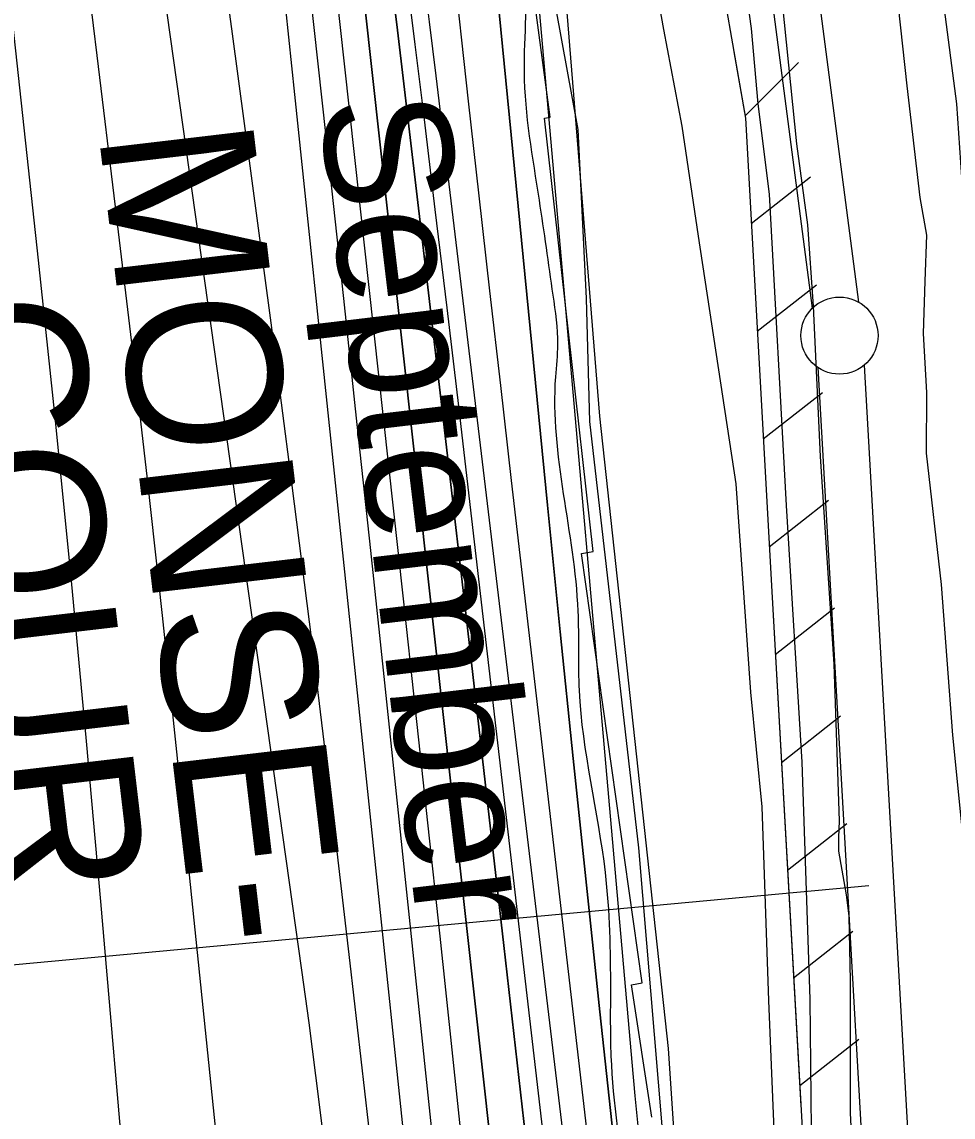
# Model space of a CAD drawing. Extents: x 3694830 to 3732949, y 415201 to 440970.
# Drawn here: x 3718315 to 3718918, y 424536 to 425246 of the extents above; entities that cross this region are included whole.
import ezdxf

# ---------------------------------------------------------------- set-up
doc = ezdxf.new("R2010")
doc.units = 0
for name, color, linetype in [('V-FLOD-BASE', 7, 'Continuous'), ('V-LEVE-TOET', 7, 'Continuous'), ('V-RIVR-EDGE', 7, 'Continuous'), ('V-RIVR-IDEN', 7, 'Continuous'), ('V-RIVR-RANG', 7, 'Continuous'), ('V-ROAD-CNTR', 7, 'Continuous'), ('V-RRAP-FSHR', 7, 'Continuous'), ('V-RRAP-RVMT', 7, 'Continuous'), ('V-RRAP-RVMT-IDEN', 7, 'Continuous'), ('V-SITE-VEGE', 7, 'Continuous'), ('V-SURV-LINE', 7, 'Continuous'), ('V-TOPO-DPTH', 7, 'Continuous'), ('V-TOPO-MAJR', 7, 'Continuous'), ('V-TOPO-MINR', 7, 'Continuous'), ('V-TOPO-WATR', 7, 'Continuous')]:
    doc.layers.add(name, color=color, linetype=linetype)

msp = doc.modelspace()

# ---------------------------------------------------------------- linework, layer by layer
at = {"layer": 'V-FLOD-BASE'}
msp.add_lwpolyline([(3718858.85, 424393.11), (3718851.68, 424539.09), (3718851.69, 424574.68), (3718851.71, 424624.71), (3718850.69, 424666.49), (3718849.15, 424680.42), (3718844, 424708.79), (3718844, 424717.56), (3718844.52, 424728.39), (3718840.95, 424830.01), (3718832.23, 424964.64), (3718827.62, 425062.12), (3718824.03, 425114.74), (3718816.82, 425167.35), (3718805, 425284.45), (3718796.77, 425362.85), (3718779.28, 425490.26), (3718761.28, 425625.92), (3718738.64, 425798.73), (3718717.04, 425973.08), (3718690.81, 426180.44)], dxfattribs=at)
at = {"layer": 'V-LEVE-TOET'}
for points in [[(3718899.96, 425078.36), (3718901.03, 425108.14), (3718896.79, 425132.59), (3718888.31, 425204.91), (3718875.59, 425321.88), (3718855.44, 425484.58), (3718833.17, 425646.21), (3718803.47, 425874.84), (3718779.09, 426076.89), (3718752.57, 426276.81), (3718727.12, 426479.91), (3718690, 426734.07), (3718666.66, 426904.21), (3718647.58, 427073.29), (3718635.92, 427156.23), (3718626.37, 427242.37), (3718612.59, 427357.22), (3718587.13, 427524.17), (3718573.35, 427643.27)], [(3718826.56, 424506.85), (3718825.53, 424612.66), (3718820.27, 424766.31), (3718810.22, 424932.73), (3718799.13, 425134.77), (3718791.7, 425193.25), (3718787.47, 425242.17), (3718780.04, 425294.81), (3718774.74, 425335.75), (3718755.65, 425473.99), (3718740.27, 425597.34), (3718726.48, 425681.35), (3718707.39, 425815.87), (3718690.96, 425975.38), (3718667.63, 426154.56)], [(3719118.2, 422780.39), (3719107.6, 422885.67), (3719094.89, 423003.71), (3719080.04, 423116.43), (3719049.27, 423317.41), (3719031.24, 423440.76), (3719014.26, 423552.42), (3718999.41, 423646), (3718988.8, 423723.63), (3718977.14, 423810.83), (3718959.11, 423949.07), (3718952.77, 424062.85), (3718946.43, 424188.33), (3718936.91, 424323.37), (3718933.76, 424449.91), (3718931.68, 424566.88), (3718926.41, 424699.8), (3718917.93, 424783.81), (3718910.52, 424881.64), (3718900.98, 424966.71), (3718901, 425006.05), (3718898.88, 425044.34), (3718899.96, 425078.36)]]:
    msp.add_lwpolyline(points, dxfattribs=at)
at = {"layer": 'V-RIVR-EDGE'}
msp.add_spline([(3716285.15, 433216.71), (3716310.38, 433178.21), (3716330.2, 433149.68), (3716351.38, 433122.49), (3716380.66, 433076.75), (3716399.14, 433050.48), (3716447.79, 432976.21), (3716475.25, 432930.47), (3716501.83, 432891.07), (3716527.51, 432851.22), (3716586.04, 432749.34), (3716608.1, 432711.75), (3716608.09, 432707.68), (3716608.07, 432700.45), (3716613.02, 432690.94), (3716627.43, 432664.23), (3716633.27, 432651.55), (3716643.19, 432639.32), (3716675.17, 432589.5), (3716706.24, 432538.33), (3716726.94, 432498.04), (3716741.33, 432463.64), (3716748.51, 432442.82), (3716788.59, 432378.52), (3716817.43, 432339.56), (3716842.2, 432297.45), (3716889.46, 432209.61), (3716920.5, 432144.42), (3716938.04, 432109.56), (3716956.5, 432075.15), (3716988.92, 432022.62), (3717009.18, 431986.85), (3717026.3, 431960.13), (3717062.32, 431897.65), (3717093.37, 431840.15), (3717112.26, 431799.86), (3717149.12, 431711.14), (3717176.54, 431644.61), (3717201.25, 431580.79), (3717210.68, 431556.35), (3717248.47, 431478.94), (3717267.81, 431435.48), (3717289.41, 431392.93), (3717306.48, 431346.77), (3717328.07, 431301.04), (3717339.31, 431276.6), (3717352.34, 431244.01), (3717362.7, 431226.35), (3717376.21, 431205.52), (3717389.26, 431178.36), (3717401.37, 431141.7), (3717407.18, 431113.2), (3717409.87, 431101.89), (3717419.75, 431075.64), (3717452.49, 430968.85), (3717469.09, 430916.81), (3717483.44, 430865.23), (3717505.45, 430810.01), (3717526.57, 430753.44), (3717540.49, 430715.43), (3717579.07, 430593.25), (3717599.25, 430526.28), (3717616.31, 430474.69), (3717628.88, 430437.13), (3717638.74, 430405), (3717647.69, 430364.28), (3717653.48, 430331.72), (3717658.42, 430314.52), (3717667.85, 430290.08), (3717679.53, 430260.66), (3717690.34, 430242.1), (3717695.71, 430221.28), (3717698.37, 430200.03), (3717697.85, 430171.99), (3717701.42, 430152.99), (3717705.91, 430140.77), (3717716.26, 430119.95), (3717727.97, 430100.48), (3717735.6, 430076.49), (3717737.82, 430059.31), (3717749.05, 430029.89), (3717760.76, 430011.77), (3717771.56, 429990.04), (3717776.48, 429968.33), (3717783.19, 429941.63), (3717791.73, 429917.65), (3717803.43, 429898.63), (3717812.42, 429876.45), (3717819.16, 429857.44), (3717834.88, 429816.71), (3717846.52, 429770.11), (3717854.12, 429734.82), (3717863.55, 429706.31), (3717878.83, 429667.39), (3717891.37, 429622.59), (3717903.49, 429586.39), (3717917.82, 429530.29), (3717931.71, 429476.45), (3717959.46, 429363.79), (3717976.51, 429307.23), (3717987.25, 429262.44), (3718014.11, 429153.85), (3718027.51, 429090.07), (3718040.47, 429028.09), (3718052.52, 428962.5), (3718057.84, 428919.98), (3718056.9, 428903.25), (3718056.86, 428887.88), (3718057.71, 428868.43), (3718061.29, 428850.79), (3718065.77, 428833.6), (3718082.36, 428779.3), (3718091.33, 428748.08), (3718100.28, 428710.98), (3718111.45, 428657.14), (3718116.36, 428631.81), (3718128.31, 428525.97), (3718136.77, 428473.05), (3718141.66, 428440.03), (3718152.32, 428360.88), (3718163.9, 428291.22), (3718171.05, 428256.38), (3718178.23, 428236.47), (3718193.92, 428178.55), (3718199.74, 428157.29), (3718197.91, 428150.06), (3718196.52, 428133.33), (3718197.39, 428121.12), (3718204.12, 428098.04), (3718215.36, 428075.41), (3718227.96, 428049.6), (3718240.08, 428011.59), (3718242.71, 427978.58), (3718251.11, 427901.24), (3718254.15, 427852.85), (3718257.69, 427822.1), (3718271.5, 427736.15), (3718281.74, 427671.92), (3718287.91, 427606.34), (3718295.91, 427551.61), (3718303.87, 427477.44), (3718310.12, 427447.13), (3718323.14, 427407.76), (3718345.15, 427350.28), (3718351.41, 427321.78), (3718363.48, 427267.49), (3718378.28, 427217.26), (3718397.99, 427141.25), (3718402.87, 427105.52), (3718405.92, 427056.68), (3718404.86, 426993.38), (3718419.58, 426915.12), (3718427.13, 426857.67), (3718428.77, 426789.85), (3718439.53, 426753.19), (3718453.89, 426709.75), (3718458.33, 426677.18), (3718461.82, 426625.18), (3718465.34, 426583.57), (3718482.71, 426479.53), (3718492.52, 426423.89), (3718501, 426378.2), (3718502.74, 426350.16), (3718512.91, 426256.09), (3718518.23, 426213.12), (3718524.03, 426182.81), (3718533.44, 426148.88), (3718540.93, 426069.28), (3718548.93, 426010.93), (3718557.81, 425944.44), (3718573.42, 425858.94), (3718584.55, 425787.48), (3718587.61, 425745.42), (3718587.56, 425725.97), (3718607.51, 425567.22), (3718614.55, 425488.07), (3718638.22, 425368.64), (3718641.26, 425318.45), (3718641.09, 425249.72), (3718640.1, 425214), (3718649.84, 425130.78), (3718658.73, 425069.26), (3718661.82, 425037.15), (3718660.41, 425016.36), (3718674.96, 424864.4), (3718675.73, 424812.85), (3718692.62, 424694.79), (3718696.05, 424618.82), (3718696.4, 424575.87), (3718706.12, 424484.51), (3718711.87, 424431.59), (3718715.41, 424403.09), (3718735.93, 424289.1), (3718746.6, 424215.37), (3718759.9, 424108.63), (3718772.36, 424027.21), (3718777.72, 423998.26), (3718795.91, 423858.04), (3718805.72, 423804.21), (3718812.44, 423776.61), (3718829, 423707.39), (3718835.67, 423662.61), (3718835.09, 423611.97), (3718835, 423576.7), (3718839.35, 423505.25), (3718842.4, 423460.03), (3718850.42, 423412.53), (3718863.4, 423357.79), (3718870.56, 423326.57), (3718873.56, 423260.55), (3718878.86, 423208.99), (3718893.63, 423148.36), (3718899, 423126.2), (3718912.45, 423080.04), (3718927.23, 423022.58), (3718930.77, 422992.73), (3718937.45, 422950.21), (3718945.92, 422900.45), (3718952.63, 422870.59), (3718968.72, 422795.95), (3718969.56, 422769.72), (3718968.13, 422738.52), (3718972.12, 422707.77), (3718981.05, 422661.17), (3718990.85, 422602.82), (3719006.89, 422506.47), (3719010.81, 422446.32), (3719014.37, 422425.06), (3719022.44, 422393.39), (3719033.2, 422359), (3719050.26, 422307.87), (3719062.77, 422249.05), (3719077.1, 422190.24), (3719087.85, 422149.06)], degree=3, dxfattribs=at)
at = {"layer": 'V-RIVR-RANG'}
msp.add_line((3718863.43, 424686.28), (3718027.03, 424608.6), dxfattribs=at)
at = {"layer": 'V-ROAD-CNTR'}
msp.add_lwpolyline([(3717815.68, 430558.65), (3717990.84, 430054.68), (3718115.31, 429687.21), (3718252.63, 429181.3), (3718402.43, 428566.28), (3718512.86, 428111.59), (3718531.2, 428036.93), (3718568.86, 427831.53), (3718621.06, 427488.45), (3718693.06, 426929.29), (3718838.59, 425820.56), (3718920.42, 425193.38), (3718947.54, 424793.91)], dxfattribs=at)
at = {"layer": 'V-RRAP-FSHR'}
for p, q in [((3718783.29, 425185.6), (3718817.87, 425220.08)), ((3718787.36, 425115.74), (3718825.74, 425145.92)), ((3718791.24, 425045.85), (3718829.62, 425076.03)), ((3718795.13, 424975.96), (3718833.51, 425006.14)), ((3718799.01, 424906.07), (3718837.39, 424936.26)), ((3718802.93, 424836.18), (3718841.29, 424866.41)), ((3718806.88, 424766.3), (3718845.24, 424796.52)), ((3718810.83, 424696.42), (3718849.19, 424726.64)), ((3718814.79, 424626.53), (3718853.14, 424656.75)), ((3718818.73, 424556.65), (3718857.09, 424586.87))]:
    msp.add_line(p, q, dxfattribs=at)
for points in [[(3717466.36, 431122.74), (3717599.65, 430720.93), (3717706.57, 430384.76), (3717801.33, 430082.96), (3717862.54, 429898.61), (3717882.46, 429834.63), (3717990.02, 429618.85), (3718021.05, 429549.34), (3718032.02, 429517.21), (3718067.52, 429247.01), (3718161.86, 428561.59), (3718206.68, 428259.33), (3718221.76, 428205.86), (3718246.87, 428158.02), (3718387.51, 427953.51), (3718417.38, 427897.22), (3718439.77, 427786.61), (3718554.49, 426909.74), (3718636.74, 426261.07), (3718740.75, 425428.94), (3718783.56, 425184.07), (3718800.84, 424873.2)], [(3718391.12, 427348.28), (3718475.54, 426733.12), (3718537.58, 426315.32), (3718574.68, 426010.61), (3718621.14, 425693.56), (3718655.82, 425402.36), (3718689.05, 424990.86), (3718733.51, 424580.69), (3718746.96, 424380.12), (3718784.4, 424103.55), (3718845.23, 423695.11), (3718886.06, 423421.61), (3718923.4, 423190.48), (3718957.44, 423026.17), (3718988.34, 422871.6), (3719013.63, 422718.01), (3719111.7, 422210.46), (3719157.05, 422005.7), (3719219.83, 421828.02), (3719374.72, 421477.77), (3719529.57, 421100.78)], [(3718776.06, 425226.99), (3718783.56, 425184.07), (3718800.84, 424873.2), (3718819.47, 424543.67)], [(3718800.84, 424873.2), (3718834.34, 424280.67), (3718875.05, 423724.21), (3718879.05, 423600.67), (3718900.65, 423436), (3718998.44, 422905.14), (3719048.2, 422575.21), (3719088.23, 422325.46), (3719124.79, 422190.56), (3719166.99, 422050.62), (3719263.65, 421833.39), (3719401.62, 421600.06), (3719571.68, 421363.46), (3719742.72, 421175.31), (3719823.11, 421106.31)]]:
    msp.add_lwpolyline(points, dxfattribs=at)
at = {"layer": 'V-RRAP-RVMT'}
for p, q in [((3718657, 425184.58), (3718638.59, 425322.71)), ((3718653.27, 425183.97), (3718657, 425184.58)), ((3718684.91, 424902.92), (3718653.27, 425183.97)), ((3718677.24, 424901.61), (3718684.91, 424902.92)), ((3718716.63, 424623.27), (3718677.24, 424901.61)), ((3718709.62, 424622.01), (3718716.63, 424623.27)), ((3718722.88, 424536.27), (3718709.62, 424622.01))]:
    msp.add_line(p, q, dxfattribs=at)
at = {"layer": 'V-SITE-VEGE'}
for points in [[(3718626.66, 426119.81), (3718646.82, 425987.95), (3718663.78, 425845.45), (3718672.26, 425755.07), (3718684.98, 425645.53), (3718692.39, 425568.97), (3718699.81, 425477.52), (3718706.17, 425422.22), (3718717.82, 425312.69), (3718730.56, 425241.44), (3718742.24, 425178.7), (3718752.84, 425107.45), (3718777.25, 424946.88), (3718786.77, 424811.83), (3718794.18, 424737.39), (3718798.4, 424611.91), (3718807.89, 424386.48)], [(3718732.43, 424497.09), (3718714.43, 424710.83), (3718682.62, 424987.32), (3718680.52, 425067.07), (3718675.24, 425176.6), (3718646.59, 425332.92), (3718633.84, 425372.27), (3718607.3, 425498.82), (3718604.13, 425540.29), (3718598.84, 425627.49), (3718597.79, 425684.91), (3718585.07, 425776.36), (3718570.21, 425871.01), (3718560.66, 425925.24)]]:
    msp.add_lwpolyline(points, dxfattribs=at)
at = {"layer": 'V-SURV-LINE'}
for points in [[(3718634.41, 426770.9), (3718856.78, 425064.78)], [(3718827.03, 425060.9), (3718604.66, 426767.03)], [(3718911.6, 423593.74), (3718830.65, 425022.23)], [(3718860.6, 425023.9), (3718941.55, 423595.42)]]:
    msp.add_lwpolyline(points, dxfattribs=at)
msp.add_circle((3718844.49, 425043.02), 25, dxfattribs=at)
at = {"layer": 'V-TOPO-DPTH'}
for points in [[(3718670.31, 424483.88), (3718583.05, 425211.38), (3718580.93, 425228.93), (3718578.79, 425246.49), (3718576.62, 425264.04), (3718574.43, 425281.59), (3718570.58, 425312.31), (3718570.31, 425314.49), (3718570.03, 425316.68), (3718569.76, 425318.87), (3718569.49, 425321.05), (3718545.66, 425514.59), (3718533.54, 425613.55), (3718521.51, 425712.53), (3718509.61, 425811.52), (3718497.81, 425910.52), (3718443.62, 426367.62)], [(3718670.31, 424483.88), (3718583.05, 425211.38), (3718580.93, 425228.93), (3718578.79, 425246.49), (3718576.62, 425264.04), (3718574.43, 425281.59), (3718570.58, 425312.31), (3718570.31, 425314.49), (3718570.03, 425316.68), (3718569.76, 425318.87), (3718569.49, 425321.05), (3718545.66, 425514.59), (3718533.54, 425613.55), (3718521.51, 425712.53), (3718509.61, 425811.52), (3718497.81, 425910.52), (3718443.62, 426367.62)], [(3718607, 424453.09), (3718593.5, 424579.9), (3718585.63, 424653.5), (3718577.71, 424727.09), (3718569.72, 424800.68), (3718561.68, 424874.26), (3718517.79, 425274.31), (3718515.61, 425293.68), (3718513.36, 425313.04), (3718511.01, 425332.39), (3718508.59, 425351.73), (3718485.17, 425534.67), (3718470.69, 425645.44), (3718455.79, 425756.15), (3718440.29, 425866.77), (3718424.37, 425977.34), (3718371.67, 426336.47)], [(3718607, 424453.09), (3718593.5, 424579.9), (3718585.63, 424653.5), (3718577.71, 424727.09), (3718569.72, 424800.68), (3718561.68, 424874.26), (3718517.79, 425274.31), (3718515.61, 425293.68), (3718513.36, 425313.04), (3718511.01, 425332.39), (3718508.59, 425351.73), (3718485.17, 425534.67), (3718470.69, 425645.44), (3718455.79, 425756.15), (3718440.29, 425866.77), (3718424.37, 425977.34), (3718371.67, 426336.47)], [(3718419.47, 426169.6), (3718433.69, 426067.94), (3718447.58, 425966.24), (3718460.98, 425864.48), (3718474.04, 425762.67), (3718523.47, 425369.65), (3718526.9, 425341.89), (3718530.25, 425314.12), (3718533.47, 425286.34), (3718536.61, 425258.54), (3718623.34, 424474.84)], [(3718419.47, 426169.6), (3718433.69, 426067.94), (3718447.58, 425966.24), (3718460.98, 425864.48), (3718474.04, 425762.67), (3718523.47, 425369.65), (3718526.9, 425341.89), (3718530.25, 425314.12), (3718533.47, 425286.34), (3718536.61, 425258.54), (3718623.34, 424474.84)], [(3718522.76, 426163.4), (3718535.84, 426053.4), (3718548.67, 425943.38), (3718561.13, 425833.31), (3718573.34, 425723.22), (3718612.71, 425362.49), (3718615.01, 425341.1), (3718617.26, 425319.7), (3718619.45, 425298.29), (3718621.58, 425276.88), (3718655.35, 424933.08), (3718663.54, 424850.9), (3718671.89, 424768.74), (3718680.49, 424686.61), (3718689.25, 424604.49), (3718704.6, 424462.53)], [(3718451.25, 426095.4), (3718539.91, 425389.51), (3718544.53, 425352.42), (3718549.09, 425315.33), (3718553.56, 425278.22), (3718557.99, 425241.11), (3718578.09, 425070.72), (3718590.5, 424964.95), (3718602.8, 424859.17), (3718614.96, 424753.37), (3718627.02, 424647.57), (3718648.58, 424457.23)], [(3718648.58, 424457.23), (3718627.02, 424647.57), (3718614.96, 424753.37), (3718602.8, 424859.17), (3718590.5, 424964.95), (3718578.09, 425070.72), (3718557.99, 425241.11), (3718553.56, 425278.22), (3718549.09, 425315.33), (3718544.53, 425352.42), (3718539.91, 425389.51), (3718451.25, 426095.4)]]:
    msp.add_lwpolyline(points, dxfattribs=at)
at = {"layer": 'V-TOPO-MAJR'}
for points in [[(3718586.47, 424470.19), (3718549.39, 424821.88), (3718540.74, 424903.58), (3718532.03, 424985.27), (3718523.24, 425066.96), (3718514.39, 425148.63), (3718499, 425290.07), (3718497.78, 425301.02), (3718496.51, 425311.96), (3718495.16, 425322.9), (3718493.78, 425333.83), (3718480.7, 425434.36), (3718472.56, 425495.52), (3718464.16, 425556.64), (3718455.39, 425617.72), (3718446.37, 425678.76), (3718343.83, 426358.25)], [(3718383.37, 424473.35), (3718365.95, 424675.99), (3718356.66, 424780.05), (3718346.9, 424884.07), (3718336.44, 424988.01), (3718325.51, 425091.92), (3718305.98, 425271.84), (3718304.44, 425285.74), (3718302.87, 425299.64), (3718301.24, 425313.54), (3718299.58, 425327.43), (3718282.19, 425470.31), (3718271.76, 425555.63), (3718261.28, 425640.94), (3718250.71, 425726.24), (3718240.09, 425811.54), (3718177.51, 426312.14)]]:
    msp.add_lwpolyline(points, dxfattribs=at)
at = {"layer": 'V-TOPO-MINR'}
for points in [[(3718670.31, 424483.88), (3718583.05, 425211.38), (3718580.93, 425228.93), (3718578.79, 425246.49), (3718576.62, 425264.04), (3718574.43, 425281.59), (3718570.58, 425312.31), (3718570.31, 425314.49), (3718570.03, 425316.68), (3718569.76, 425318.87), (3718569.49, 425321.05), (3718545.66, 425514.59), (3718533.54, 425613.55), (3718521.51, 425712.53), (3718509.61, 425811.52), (3718497.81, 425910.52), (3718443.62, 426367.62)], [(3718509.4, 424528.84), (3718505.26, 424563.13), (3718500.81, 424597.38), (3718496.15, 424631.61), (3718404.88, 425279.9), (3718403.02, 425292.98), (3718401.16, 425306.06), (3718399.27, 425319.14), (3718397.36, 425332.21), (3718383.04, 425430.03), (3718373.96, 425492.01), (3718364.9, 425553.99), (3718355.86, 425615.97), (3718346.82, 425677.96), (3718249.78, 426344.05)], [(3718683.98, 424500.26), (3718632.02, 424949.12), (3718624.95, 425010.58), (3718617.94, 425072.05), (3718611.02, 425133.53), (3718604.16, 425195.01), (3718599.77, 425234.65), (3718595.17, 425276.32), (3718590.6, 425318), (3718586.07, 425359.68), (3718581.56, 425401.37), (3718577.67, 425437.53), (3718571.15, 425497.29), (3718564.53, 425557.04), (3718557.75, 425616.77), (3718550.87, 425676.49), (3718473, 426343.95)], [(3718607, 424453.09), (3718593.5, 424579.9), (3718585.63, 424653.5), (3718577.71, 424727.09), (3718569.72, 424800.68), (3718561.68, 424874.26), (3718517.79, 425274.31), (3718515.61, 425293.68), (3718513.36, 425313.04), (3718511.01, 425332.39), (3718508.59, 425351.73), (3718485.17, 425534.67), (3718470.69, 425645.44), (3718455.79, 425756.15), (3718440.29, 425866.77), (3718424.37, 425977.34), (3718371.67, 426336.47)], [(3718714.19, 424528.36), (3718712.17, 424550.09), (3718710.21, 424571.82), (3718650.36, 425251.76), (3718647.17, 425286.58), (3718643.84, 425321.39), (3718640.26, 425356.17), (3718636.54, 425390.94), (3718538.4, 426278.34)], [(3718659.02, 424469.97), (3718605.23, 424933.54), (3718597.77, 424997.31), (3718590.24, 425061.06), (3718582.59, 425124.8), (3718574.87, 425188.54), (3718569.6, 425231.76), (3718564.43, 425273.87), (3718559.24, 425315.98), (3718553.99, 425358.09), (3718548.72, 425400.19), (3718439.35, 426269.59)], [(3718623.34, 424474.84), (3718536.61, 425258.54), (3718533.47, 425286.34), (3718530.25, 425314.12), (3718526.9, 425341.89), (3718523.47, 425369.65), (3718474.04, 425762.67), (3718460.98, 425864.48), (3718447.58, 425966.24), (3718433.69, 426067.94), (3718419.47, 426169.6)], [(3718548.74, 424449.35), (3718527.48, 424636.08), (3718515.35, 424739.99), (3718502.83, 424843.85), (3718489.71, 424947.64), (3718476.2, 425051.37), (3718450.84, 425241.89), (3718446.28, 425275.21), (3718441.58, 425308.51), (3718436.64, 425341.78), (3718431.56, 425375.02), (3718388.98, 425646.97), (3718370.37, 425766.06), (3718351.83, 425885.17), (3718333.36, 426004.28), (3718314.95, 426123.41)], [(3718565.98, 424487.3), (3718491.62, 425199.3), (3718489.66, 425217.91), (3718487.7, 425236.51), (3718485.71, 425255.11), (3718483.72, 425273.7), (3718480.25, 425305.84), (3718479.97, 425308.37), (3718479.68, 425310.89), (3718479.37, 425313.42), (3718479.05, 425315.94), (3718476.04, 425338.88), (3718474.16, 425352.86), (3718472.21, 425366.84), (3718470.15, 425380.8), (3718468.03, 425394.75), (3718452.96, 425491.44), (3718443.18, 425553.71), (3718433.3, 425615.97), (3718423.29, 425678.21), (3718413.18, 425740.43), (3718353.78, 426103.41)], [(3718648.58, 424457.23), (3718627.02, 424647.57), (3718614.96, 424753.37), (3718602.8, 424859.17), (3718590.5, 424964.95), (3718578.09, 425070.72), (3718557.99, 425241.11), (3718553.56, 425278.22), (3718549.09, 425315.33), (3718544.53, 425352.42), (3718539.91, 425389.51), (3718451.25, 426095.4)], [(3718449.13, 424441.47), (3718415.12, 424773.2), (3718405.8, 424861.61), (3718396.14, 424949.98), (3718385.96, 425038.29), (3718375.45, 425126.56), (3718363.48, 425224.59), (3718358.62, 425263.81), (3718353.66, 425303.02), (3718348.56, 425342.21), (3718343.36, 425381.39), (3718256.58, 426025.57), (3718249.12, 426080.49)]]:
    msp.add_lwpolyline(points, dxfattribs=at)
at = {"layer": 'V-TOPO-WATR'}
msp.add_lwpolyline([(3718704.6, 424462.53), (3718689.25, 424604.49), (3718680.49, 424686.61), (3718671.89, 424768.74), (3718663.54, 424850.9), (3718655.35, 424933.08), (3718621.58, 425276.88), (3718619.45, 425298.29), (3718617.26, 425319.7), (3718615.01, 425341.1), (3718612.71, 425362.49), (3718573.34, 425723.22), (3718561.13, 425833.31), (3718548.67, 425943.38), (3718535.84, 426053.4), (3718522.76, 426163.4)], dxfattribs=at)

# ---------------------------------------------------------------- texts
at = {"layer": 'V-RIVR-IDEN'}
msp.add_text('September', height=83, rotation=276.80905, dxfattribs=at).set_placement((3718507, 425195.01))
at = {"layer": 'V-RRAP-RVMT-IDEN'}
for s, p in [('MONSE-', (3718364.23, 425175.23)), ('COUR', (3718251.44, 425064.24))]:
    msp.add_text(s, height=100, rotation=276.72351, dxfattribs=at).set_placement(p)

doc.saveas('drawing.dxf')
